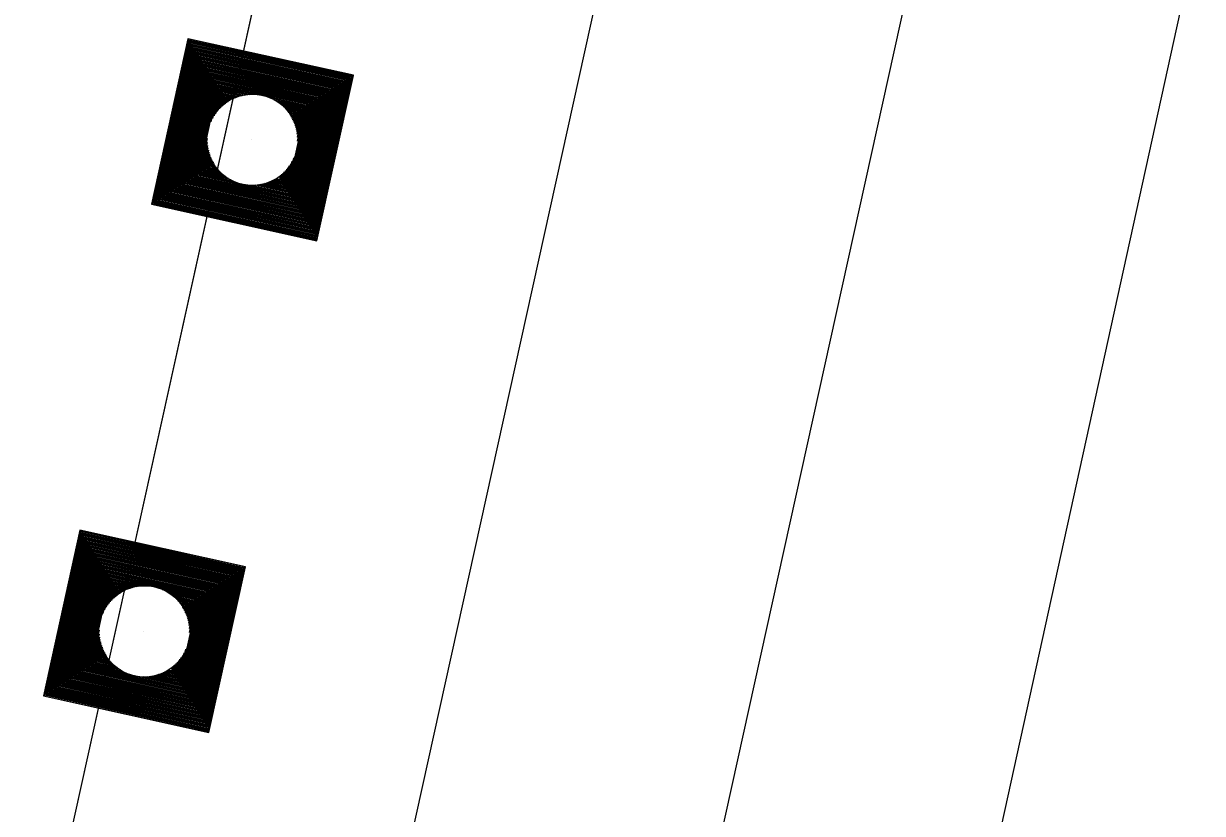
# Model space of a CAD drawing. Extents: x 14104283 to 14120882, y 8635219 to 8671666.
# Drawn here: x 14107781.67 to 14107828.52, y 8639017.7 to 8639049.09 of the extents above; entities that cross this region are included whole.
import ezdxf

# ---------------------------------------------------------------- set-up
doc = ezdxf.new("R2010")
doc.units = 0
for name, color, linetype in [('Default', 7, 'Continuous'), ('dsnCellElements', 7, 'Continuous'), ('dsnNonPlotable', 7, 'Continuous'), ('dsnPaintExistingEdgeLineRightWhite', 7, 'Continuous'), ('dsnPaintPlaceBrokenLineWhite', 7, 'Continuous'), ('dsnPaintRemoveDoubleCenterLineYellow', 7, 'Continuous'), ('dsnPaintRemoveEdgeLineWhite', 7, 'Continuous'), ('dsnShadingPaved', 7, 'Continuous'), ('dsnStdLabel', 7, 'Continuous')]:
    doc.layers.add(name, color=color, linetype=linetype)

msp = doc.modelspace()

# ---------------------------------------------------------------- linework, layer by layer
at = {"layer": 'Default'}
msp.add_line((14107796.128, 8639073.881), (14107763.781, 8638927.41), dxfattribs=at)
at = {"layer": 'dsnCellElements'}
for centre in [(14107790.767, 8639044.468), (14107786.476, 8639024.934)]:
    msp.add_circle(centre, 1.815, dxfattribs=at)
at = {"layer": 'dsnNonPlotable'}
for p, q in [((14107790.745, 8639044.473), (14107790.744, 8639044.469)), ((14107786.454, 8639024.939), (14107786.453, 8639024.935))]:
    msp.add_line(p, q, dxfattribs=at)
at = {"layer": 'dsnPaintExistingEdgeLineRightWhite'}
msp.add_line((14107468.786, 8637415.993), (14107828.524, 8639053.566), dxfattribs=at)
at = {"layer": 'dsnPaintPlaceBrokenLineWhite'}
msp.add_line((14107796.131, 8639073.894), (14107763.688, 8638926.99), dxfattribs=at)
at = {"layer": 'dsnPaintRemoveDoubleCenterLineYellow'}
msp.add_line((14107818.038, 8639056.041), (14107788.365, 8638921.68), dxfattribs=at)
at = {"layer": 'dsnPaintRemoveEdgeLineWhite'}
msp.add_line((14107806.275, 8639058.425), (14107776.644, 8638924.255), dxfattribs=at)
at = {"layer": 'dsnShadingPaved'}
msp.add_lwpolyline([(14107828.524, 8639053.566), (14107818.038, 8639056.041), (14107720.435, 8638614.092), (14107731.396, 8638611.426)], close=True, dxfattribs=at)
at = {"layer": 'dsnStdLabel'}
for points in [[(14107793.33, 8639040.452), (14107794.783, 8639047.031), (14107788.204, 8639048.485), (14107786.751, 8639041.905), (14107793.33, 8639040.452)], [(14107793.327, 8639040.453), (14107794.779, 8639047.029), (14107788.207, 8639048.48), (14107786.755, 8639041.908), (14107793.331, 8639040.455)], [(14107793.323, 8639040.453), (14107794.775, 8639047.026), (14107788.209, 8639048.476), (14107786.759, 8639041.911), (14107793.332, 8639040.459)], [(14107793.321, 8639040.61), (14107794.731, 8639046.998), (14107788.237, 8639048.433), (14107786.803, 8639041.938), (14107793.34, 8639040.494)], [(14107793.293, 8639040.653), (14107794.688, 8639046.971), (14107788.265, 8639048.389), (14107786.846, 8639041.966), (14107793.347, 8639040.53)], [(14107793.265, 8639040.697), (14107794.645, 8639046.943), (14107788.292, 8639048.346), (14107786.889, 8639041.993), (14107793.355, 8639040.565)], [(14107793.238, 8639040.74), (14107794.602, 8639046.915), (14107788.32, 8639048.303), (14107786.932, 8639042.021), (14107793.321, 8639040.61)], [(14107793.21, 8639040.783), (14107794.558, 8639046.888), (14107788.347, 8639048.26), (14107786.976, 8639042.049), (14107793.293, 8639040.653)], [(14107793.182, 8639040.826), (14107794.515, 8639046.86), (14107788.375, 8639048.216), (14107787.019, 8639042.076), (14107793.265, 8639040.697)], [(14107793.155, 8639040.87), (14107794.472, 8639046.833), (14107788.403, 8639048.173), (14107787.062, 8639042.104), (14107793.238, 8639040.74)], [(14107793.127, 8639040.913), (14107794.429, 8639046.805), (14107788.43, 8639048.13), (14107787.105, 8639042.131), (14107793.21, 8639040.783)], [(14107793.1, 8639040.956), (14107794.385, 8639046.777), (14107788.458, 8639048.086), (14107787.149, 8639042.159), (14107793.182, 8639040.826)], [(14107793.072, 8639041), (14107794.342, 8639046.75), (14107788.485, 8639048.043), (14107787.192, 8639042.187), (14107793.155, 8639040.87)], [(14107793.044, 8639041.043), (14107794.299, 8639046.722), (14107788.513, 8639048), (14107787.235, 8639042.214), (14107793.127, 8639040.913)], [(14107793.017, 8639041.086), (14107794.255, 8639046.695), (14107788.541, 8639047.957), (14107787.279, 8639042.242), (14107793.1, 8639040.956)], [(14107792.989, 8639041.129), (14107794.212, 8639046.667), (14107788.568, 8639047.913), (14107787.322, 8639042.27), (14107793.072, 8639041)], [(14107792.962, 8639041.173), (14107794.169, 8639046.639), (14107788.596, 8639047.87), (14107787.365, 8639042.297), (14107793.044, 8639041.043)], [(14107792.934, 8639041.216), (14107794.126, 8639046.612), (14107788.624, 8639047.827), (14107787.408, 8639042.325), (14107793.017, 8639041.086)], [(14107792.906, 8639041.259), (14107794.082, 8639046.584), (14107788.651, 8639047.784), (14107787.452, 8639042.352), (14107792.989, 8639041.129)], [(14107792.879, 8639041.302), (14107794.039, 8639046.556), (14107788.679, 8639047.74), (14107787.495, 8639042.38), (14107792.962, 8639041.173)], [(14107792.851, 8639041.346), (14107793.996, 8639046.529), (14107788.706, 8639047.697), (14107787.538, 8639042.408), (14107792.934, 8639041.216)], [(14107792.823, 8639041.389), (14107793.953, 8639046.501), (14107788.734, 8639047.654), (14107787.581, 8639042.435), (14107792.906, 8639041.259)], [(14107792.796, 8639041.432), (14107793.909, 8639046.474), (14107788.762, 8639047.61), (14107787.625, 8639042.463), (14107792.879, 8639041.302)], [(14107792.768, 8639041.476), (14107793.866, 8639046.446), (14107788.789, 8639047.567), (14107787.668, 8639042.49), (14107792.851, 8639041.346)], [(14107792.741, 8639041.519), (14107793.823, 8639046.418), (14107788.817, 8639047.524), (14107787.711, 8639042.518), (14107792.823, 8639041.389)], [(14107792.713, 8639041.562), (14107793.779, 8639046.391), (14107788.844, 8639047.481), (14107787.755, 8639042.546), (14107792.796, 8639041.432)], [(14107792.685, 8639041.605), (14107793.736, 8639046.363), (14107788.872, 8639047.437), (14107787.798, 8639042.573), (14107792.768, 8639041.476)], [(14107792.658, 8639041.649), (14107793.693, 8639046.335), (14107788.9, 8639047.394), (14107787.841, 8639042.601), (14107792.741, 8639041.519)], [(14107792.63, 8639041.692), (14107793.65, 8639046.308), (14107788.927, 8639047.351), (14107787.884, 8639042.629), (14107792.713, 8639041.562)], [(14107792.602, 8639041.735), (14107793.606, 8639046.28), (14107788.955, 8639047.308), (14107787.928, 8639042.656), (14107792.685, 8639041.605)], [(14107792.575, 8639041.779), (14107793.563, 8639046.253), (14107788.983, 8639047.264), (14107787.971, 8639042.684), (14107792.658, 8639041.649)], [(14107792.547, 8639041.822), (14107793.52, 8639046.225), (14107789.01, 8639047.221), (14107788.014, 8639042.711), (14107792.63, 8639041.692)], [(14107792.52, 8639041.865), (14107793.476, 8639046.197), (14107789.038, 8639047.178), (14107788.057, 8639042.739), (14107792.602, 8639041.735)], [(14107792.492, 8639041.908), (14107793.433, 8639046.17), (14107789.065, 8639047.134), (14107788.101, 8639042.767), (14107792.575, 8639041.779)], [(14107792.464, 8639041.952), (14107793.39, 8639046.142), (14107789.093, 8639047.091), (14107788.144, 8639042.794), (14107792.547, 8639041.822)], [(14107792.437, 8639041.995), (14107793.347, 8639046.115), (14107789.121, 8639047.048), (14107788.187, 8639042.822), (14107792.52, 8639041.865)], [(14107792.409, 8639042.038), (14107793.303, 8639046.087), (14107789.148, 8639047.005), (14107788.231, 8639042.85), (14107792.492, 8639041.908)], [(14107792.382, 8639042.081), (14107793.26, 8639046.059), (14107789.176, 8639046.961), (14107788.274, 8639042.877), (14107792.464, 8639041.952)], [(14107792.354, 8639042.125), (14107793.217, 8639046.032), (14107789.203, 8639046.918), (14107788.317, 8639042.905), (14107792.437, 8639041.995)], [(14107792.326, 8639042.168), (14107793.174, 8639046.004), (14107789.231, 8639046.875), (14107788.36, 8639042.932), (14107792.409, 8639042.038)], [(14107792.299, 8639042.211), (14107793.13, 8639045.976), (14107789.259, 8639046.832), (14107788.404, 8639042.96), (14107792.382, 8639042.081)], [(14107792.271, 8639042.255), (14107793.087, 8639045.949), (14107789.286, 8639046.788), (14107788.447, 8639042.988), (14107792.354, 8639042.125)], [(14107792.243, 8639042.298), (14107793.044, 8639045.921), (14107789.314, 8639046.745), (14107788.49, 8639043.015), (14107792.326, 8639042.168)], [(14107792.216, 8639042.341), (14107793, 8639045.894), (14107789.342, 8639046.702), (14107788.533, 8639043.043), (14107792.299, 8639042.211)], [(14107792.188, 8639042.384), (14107792.957, 8639045.866), (14107789.369, 8639046.658), (14107788.577, 8639043.07), (14107792.271, 8639042.255)], [(14107792.161, 8639042.428), (14107792.914, 8639045.838), (14107789.397, 8639046.615), (14107788.62, 8639043.098), (14107792.243, 8639042.298)], [(14107790.817, 8639046.264), (14107789.424, 8639046.572), (14107789.117, 8639045.18)], [(14107790.66, 8639046.262), (14107789.452, 8639046.529), (14107789.185, 8639045.321)], [(14107790.541, 8639046.251), (14107789.48, 8639046.485), (14107789.245, 8639045.424)], [(14107790.442, 8639046.236), (14107789.507, 8639046.442), (14107789.301, 8639045.507)], [(14107790.356, 8639046.217), (14107789.535, 8639046.399), (14107789.354, 8639045.578)], [(14107790.278, 8639046.197), (14107789.563, 8639046.356), (14107789.404, 8639045.64)], [(14107790.208, 8639046.176), (14107789.59, 8639046.312), (14107789.454, 8639045.695)], [(14107790.143, 8639046.153), (14107789.618, 8639046.269), (14107789.502, 8639045.744)], [(14107790.082, 8639046.129), (14107789.645, 8639046.226), (14107789.549, 8639045.789)], [(14107790.025, 8639046.105), (14107789.673, 8639046.182), (14107789.595, 8639045.83)], [(14107789.971, 8639046.079), (14107789.701, 8639046.139), (14107789.641, 8639045.868)], [(14107789.921, 8639046.053), (14107789.728, 8639046.096), (14107789.686, 8639045.903)], [(14107789.873, 8639046.027), (14107789.756, 8639046.053), (14107789.73, 8639045.936)], [(14107789.827, 8639046), (14107789.783, 8639046.009), (14107789.774, 8639045.966)], [(14107792.563, 8639044.418), (14107792.871, 8639045.811), (14107791.478, 8639046.118)], [(14107792.561, 8639044.575), (14107792.827, 8639045.783), (14107791.62, 8639046.05)], [(14107792.55, 8639044.694), (14107792.784, 8639045.756), (14107791.722, 8639045.99)], [(14107792.534, 8639044.793), (14107792.741, 8639045.728), (14107791.806, 8639045.934)], [(14107792.516, 8639044.879), (14107792.698, 8639045.7), (14107791.876, 8639045.882)], [(14107792.496, 8639044.957), (14107792.654, 8639045.673), (14107791.938, 8639045.831)], [(14107792.475, 8639045.027), (14107792.611, 8639045.645), (14107791.993, 8639045.781)], [(14107792.452, 8639045.093), (14107792.568, 8639045.617), (14107792.043, 8639045.733)], [(14107792.428, 8639045.153), (14107792.524, 8639045.59), (14107792.088, 8639045.686)], [(14107792.403, 8639045.21), (14107792.481, 8639045.562), (14107792.129, 8639045.64)], [(14107792.378, 8639045.264), (14107792.438, 8639045.535), (14107792.167, 8639045.594)], [(14107792.352, 8639045.314), (14107792.395, 8639045.507), (14107792.202, 8639045.55)], [(14107792.326, 8639045.362), (14107792.351, 8639045.479), (14107792.234, 8639045.505)], [(14107792.298, 8639045.408), (14107792.308, 8639045.452), (14107792.264, 8639045.461)], [(14107788.971, 8639044.518), (14107788.663, 8639043.126), (14107790.056, 8639042.818)], [(14107788.973, 8639044.361), (14107788.707, 8639043.153), (14107789.914, 8639042.887)], [(14107788.984, 8639044.243), (14107788.75, 8639043.181), (14107789.812, 8639042.946)], [(14107789, 8639044.144), (14107788.793, 8639043.209), (14107789.728, 8639043.002)], [(14107789.018, 8639044.057), (14107788.836, 8639043.236), (14107789.658, 8639043.055)], [(14107789.038, 8639043.98), (14107788.88, 8639043.264), (14107789.596, 8639043.106)], [(14107789.059, 8639043.909), (14107788.923, 8639043.291), (14107789.541, 8639043.155)], [(14107789.082, 8639043.844), (14107788.966, 8639043.319), (14107789.491, 8639043.203)], [(14107789.106, 8639043.783), (14107789.01, 8639043.347), (14107789.446, 8639043.25)], [(14107789.131, 8639043.726), (14107789.053, 8639043.374), (14107789.405, 8639043.297)], [(14107789.156, 8639043.673), (14107789.096, 8639043.402), (14107789.367, 8639043.342)], [(14107789.182, 8639043.622), (14107789.139, 8639043.429), (14107789.332, 8639043.387)], [(14107789.208, 8639043.574), (14107789.183, 8639043.457), (14107789.3, 8639043.431)], [(14107789.236, 8639043.528), (14107789.226, 8639043.485), (14107789.27, 8639043.475)], [(14107792.078, 8639042.557), (14107792.289, 8639043.513)], [(14107792.105, 8639042.514), (14107792.349, 8639043.616)], [(14107792.133, 8639042.471), (14107792.417, 8639043.757)], [(14107791.857, 8639042.904), (14107791.893, 8639043.068)], [(14107791.884, 8639042.86), (14107791.939, 8639043.106)], [(14107791.912, 8639042.817), (14107791.985, 8639043.147)], [(14107791.94, 8639042.774), (14107792.032, 8639043.192)], [(14107791.967, 8639042.731), (14107792.08, 8639043.242)], [(14107791.995, 8639042.687), (14107792.13, 8639043.297)], [(14107792.023, 8639042.644), (14107792.18, 8639043.359)], [(14107792.05, 8639042.601), (14107792.233, 8639043.43)], [(14107790.717, 8639042.672), (14107792.216, 8639042.341)], [(14107790.874, 8639042.675), (14107792.188, 8639042.384)], [(14107790.993, 8639042.686), (14107792.161, 8639042.428)], [(14107791.091, 8639042.701), (14107792.133, 8639042.471)], [(14107791.178, 8639042.719), (14107792.105, 8639042.514)], [(14107791.255, 8639042.739), (14107792.078, 8639042.557)], [(14107791.326, 8639042.761), (14107792.05, 8639042.601)], [(14107791.391, 8639042.783), (14107792.023, 8639042.644)], [(14107791.452, 8639042.807), (14107791.995, 8639042.687)], [(14107791.509, 8639042.832), (14107791.967, 8639042.731)], [(14107791.563, 8639042.857), (14107791.94, 8639042.774)], [(14107791.613, 8639042.883), (14107791.912, 8639042.817)], [(14107791.661, 8639042.91), (14107791.884, 8639042.86)], [(14107791.707, 8639042.937), (14107791.857, 8639042.904)], [(14107789.039, 8639020.918), (14107790.492, 8639027.497), (14107783.913, 8639028.95), (14107782.459, 8639022.371), (14107789.039, 8639020.918)], [(14107789.035, 8639020.918), (14107790.488, 8639027.494), (14107783.915, 8639028.946), (14107782.464, 8639022.374), (14107789.04, 8639020.921)], [(14107789.032, 8639020.919), (14107790.483, 8639027.492), (14107783.918, 8639028.942), (14107782.468, 8639022.376), (14107789.041, 8639020.925)], [(14107789.029, 8639021.076), (14107790.44, 8639027.464), (14107783.946, 8639028.898), (14107782.511, 8639022.404), (14107789.048, 8639020.96)], [(14107789.002, 8639021.119), (14107790.397, 8639027.436), (14107783.973, 8639028.855), (14107782.555, 8639022.432), (14107789.056, 8639020.996)], [(14107788.974, 8639021.162), (14107790.354, 8639027.409), (14107784.001, 8639028.812), (14107782.598, 8639022.459), (14107789.064, 8639021.031)], [(14107788.946, 8639021.206), (14107790.31, 8639027.381), (14107784.029, 8639028.769), (14107782.641, 8639022.487), (14107789.029, 8639021.076)], [(14107788.919, 8639021.249), (14107790.267, 8639027.354), (14107784.056, 8639028.725), (14107782.684, 8639022.514), (14107789.002, 8639021.119)], [(14107788.891, 8639021.292), (14107790.224, 8639027.326), (14107784.084, 8639028.682), (14107782.728, 8639022.542), (14107788.974, 8639021.162)], [(14107788.864, 8639021.336), (14107790.181, 8639027.298), (14107784.111, 8639028.639), (14107782.771, 8639022.57), (14107788.946, 8639021.206)], [(14107788.836, 8639021.379), (14107790.137, 8639027.271), (14107784.139, 8639028.596), (14107782.814, 8639022.597), (14107788.919, 8639021.249)], [(14107788.808, 8639021.422), (14107790.094, 8639027.243), (14107784.167, 8639028.552), (14107782.857, 8639022.625), (14107788.891, 8639021.292)], [(14107788.781, 8639021.465), (14107790.051, 8639027.216), (14107784.194, 8639028.509), (14107782.901, 8639022.652), (14107788.864, 8639021.336)], [(14107788.753, 8639021.509), (14107790.007, 8639027.188), (14107784.222, 8639028.466), (14107782.944, 8639022.68), (14107788.836, 8639021.379)], [(14107788.726, 8639021.552), (14107789.964, 8639027.16), (14107784.249, 8639028.422), (14107782.987, 8639022.708), (14107788.808, 8639021.422)], [(14107788.698, 8639021.595), (14107789.921, 8639027.133), (14107784.277, 8639028.379), (14107783.031, 8639022.735), (14107788.781, 8639021.465)], [(14107788.67, 8639021.638), (14107789.878, 8639027.105), (14107784.305, 8639028.336), (14107783.074, 8639022.763), (14107788.753, 8639021.509)], [(14107788.643, 8639021.682), (14107789.834, 8639027.077), (14107784.332, 8639028.293), (14107783.117, 8639022.791), (14107788.726, 8639021.552)], [(14107788.615, 8639021.725), (14107789.791, 8639027.05), (14107784.36, 8639028.249), (14107783.16, 8639022.818), (14107788.698, 8639021.595)], [(14107788.587, 8639021.768), (14107789.748, 8639027.022), (14107784.388, 8639028.206), (14107783.204, 8639022.846), (14107788.67, 8639021.638)], [(14107788.56, 8639021.812), (14107789.705, 8639026.995), (14107784.415, 8639028.163), (14107783.247, 8639022.873), (14107788.643, 8639021.682)], [(14107788.532, 8639021.855), (14107789.661, 8639026.967), (14107784.443, 8639028.12), (14107783.29, 8639022.901), (14107788.615, 8639021.725)], [(14107788.505, 8639021.898), (14107789.618, 8639026.939), (14107784.47, 8639028.076), (14107783.334, 8639022.929), (14107788.587, 8639021.768)], [(14107788.477, 8639021.941), (14107789.575, 8639026.912), (14107784.498, 8639028.033), (14107783.377, 8639022.956), (14107788.56, 8639021.812)], [(14107788.449, 8639021.985), (14107789.531, 8639026.884), (14107784.526, 8639027.99), (14107783.42, 8639022.984), (14107788.532, 8639021.855)], [(14107788.422, 8639022.028), (14107789.488, 8639026.857), (14107784.553, 8639027.946), (14107783.463, 8639023.012), (14107788.505, 8639021.898)], [(14107788.394, 8639022.071), (14107789.445, 8639026.829), (14107784.581, 8639027.903), (14107783.507, 8639023.039), (14107788.477, 8639021.941)], [(14107788.367, 8639022.114), (14107789.402, 8639026.801), (14107784.608, 8639027.86), (14107783.55, 8639023.067), (14107788.449, 8639021.985)], [(14107788.339, 8639022.158), (14107789.358, 8639026.774), (14107784.636, 8639027.817), (14107783.593, 8639023.094), (14107788.422, 8639022.028)], [(14107788.311, 8639022.201), (14107789.315, 8639026.746), (14107784.664, 8639027.773), (14107783.636, 8639023.122), (14107788.394, 8639022.071)], [(14107788.284, 8639022.244), (14107789.272, 8639026.718), (14107784.691, 8639027.73), (14107783.68, 8639023.15), (14107788.367, 8639022.114)], [(14107788.256, 8639022.288), (14107789.229, 8639026.691), (14107784.719, 8639027.687), (14107783.723, 8639023.177), (14107788.339, 8639022.158)], [(14107788.228, 8639022.331), (14107789.185, 8639026.663), (14107784.747, 8639027.644), (14107783.766, 8639023.205), (14107788.311, 8639022.201)], [(14107788.201, 8639022.374), (14107789.142, 8639026.636), (14107784.774, 8639027.6), (14107783.81, 8639023.232), (14107788.284, 8639022.244)], [(14107788.173, 8639022.417), (14107789.099, 8639026.608), (14107784.802, 8639027.557), (14107783.853, 8639023.26), (14107788.256, 8639022.288)], [(14107788.146, 8639022.461), (14107789.055, 8639026.58), (14107784.829, 8639027.514), (14107783.896, 8639023.288), (14107788.228, 8639022.331)], [(14107788.118, 8639022.504), (14107789.012, 8639026.553), (14107784.857, 8639027.47), (14107783.939, 8639023.315), (14107788.201, 8639022.374)], [(14107788.09, 8639022.547), (14107788.969, 8639026.525), (14107784.885, 8639027.427), (14107783.983, 8639023.343), (14107788.173, 8639022.417)], [(14107788.063, 8639022.59), (14107788.926, 8639026.497), (14107784.912, 8639027.384), (14107784.026, 8639023.371), (14107788.146, 8639022.461)], [(14107788.035, 8639022.634), (14107788.882, 8639026.47), (14107784.94, 8639027.341), (14107784.069, 8639023.398), (14107788.118, 8639022.504)], [(14107788.007, 8639022.677), (14107788.839, 8639026.442), (14107784.968, 8639027.297), (14107784.112, 8639023.426), (14107788.09, 8639022.547)], [(14107787.98, 8639022.72), (14107788.796, 8639026.415), (14107784.995, 8639027.254), (14107784.156, 8639023.453), (14107788.063, 8639022.59)], [(14107787.952, 8639022.764), (14107788.753, 8639026.387), (14107785.023, 8639027.211), (14107784.199, 8639023.481), (14107788.035, 8639022.634)], [(14107787.925, 8639022.807), (14107788.709, 8639026.359), (14107785.05, 8639027.168), (14107784.242, 8639023.509), (14107788.007, 8639022.677)], [(14107787.897, 8639022.85), (14107788.666, 8639026.332), (14107785.078, 8639027.124), (14107784.286, 8639023.536), (14107787.98, 8639022.72)], [(14107787.869, 8639022.893), (14107788.623, 8639026.304), (14107785.106, 8639027.081), (14107784.329, 8639023.564), (14107787.952, 8639022.764)], [(14107786.526, 8639026.73), (14107785.133, 8639027.038), (14107784.826, 8639025.645)], [(14107786.369, 8639026.728), (14107785.161, 8639026.994), (14107784.894, 8639025.787)], [(14107786.25, 8639026.717), (14107785.188, 8639026.951), (14107784.954, 8639025.889)], [(14107786.151, 8639026.701), (14107785.216, 8639026.908), (14107785.01, 8639025.973)], [(14107786.065, 8639026.683), (14107785.244, 8639026.865), (14107785.062, 8639026.043)], [(14107785.987, 8639026.663), (14107785.271, 8639026.821), (14107785.113, 8639026.105)], [(14107785.917, 8639026.642), (14107785.299, 8639026.778), (14107785.163, 8639026.16)], [(14107785.851, 8639026.619), (14107785.327, 8639026.735), (14107785.211, 8639026.21)], [(14107785.791, 8639026.595), (14107785.354, 8639026.691), (14107785.258, 8639026.255)], [(14107785.734, 8639026.57), (14107785.382, 8639026.648), (14107785.304, 8639026.296)], [(14107785.68, 8639026.545), (14107785.409, 8639026.605), (14107785.35, 8639026.334)], [(14107788.272, 8639024.884), (14107788.579, 8639026.277), (14107787.187, 8639026.584)], [(14107785.63, 8639026.519), (14107785.437, 8639026.562), (14107785.394, 8639026.369)], [(14107785.582, 8639026.493), (14107785.465, 8639026.518), (14107785.439, 8639026.401)], [(14107785.536, 8639026.465), (14107785.492, 8639026.475), (14107785.483, 8639026.431)], [(14107788.269, 8639025.041), (14107788.536, 8639026.249), (14107787.328, 8639026.516)], [(14107788.258, 8639025.16), (14107788.493, 8639026.221), (14107787.431, 8639026.456)], [(14107788.243, 8639025.259), (14107788.45, 8639026.194), (14107787.514, 8639026.4)], [(14107788.225, 8639025.345), (14107788.406, 8639026.166), (14107787.585, 8639026.347)], [(14107788.205, 8639025.423), (14107788.363, 8639026.138), (14107787.647, 8639026.297)], [(14107788.183, 8639025.493), (14107788.32, 8639026.111), (14107787.702, 8639026.247)], [(14107788.161, 8639025.558), (14107788.277, 8639026.083), (14107787.752, 8639026.199)], [(14107788.137, 8639025.619), (14107788.233, 8639026.056), (14107787.797, 8639026.152)], [(14107788.112, 8639025.676), (14107788.19, 8639026.028), (14107787.838, 8639026.106)], [(14107788.087, 8639025.73), (14107788.147, 8639026), (14107787.876, 8639026.06)], [(14107788.061, 8639025.78), (14107788.103, 8639025.973), (14107787.911, 8639026.015)], [(14107788.034, 8639025.828), (14107788.06, 8639025.945), (14107787.943, 8639025.971)], [(14107788.007, 8639025.874), (14107788.017, 8639025.918), (14107787.973, 8639025.927)], [(14107784.68, 8639024.984), (14107784.372, 8639023.591), (14107785.764, 8639023.284)], [(14107784.682, 8639024.827), (14107784.415, 8639023.619), (14107785.623, 8639023.352)], [(14107784.693, 8639024.708), (14107784.459, 8639023.647), (14107785.52, 8639023.412)], [(14107784.708, 8639024.61), (14107784.502, 8639023.674), (14107785.437, 8639023.468)], [(14107784.727, 8639024.523), (14107784.545, 8639023.702), (14107785.366, 8639023.521)], [(14107784.747, 8639024.446), (14107784.588, 8639023.73), (14107785.304, 8639023.571)], [(14107784.768, 8639024.375), (14107784.632, 8639023.757), (14107785.249, 8639023.621)], [(14107784.791, 8639024.31), (14107784.675, 8639023.785), (14107785.2, 8639023.669)], [(14107784.815, 8639024.249), (14107784.718, 8639023.812), (14107785.155, 8639023.716)], [(14107784.839, 8639024.192), (14107784.762, 8639023.84), (14107785.113, 8639023.762)], [(14107784.865, 8639024.138), (14107784.805, 8639023.868), (14107785.076, 8639023.808)], [(14107784.891, 8639024.088), (14107784.848, 8639023.895), (14107785.041, 8639023.853)], [(14107784.917, 8639024.04), (14107784.891, 8639023.923), (14107785.008, 8639023.897)], [(14107784.944, 8639023.994), (14107784.935, 8639023.951), (14107784.978, 8639023.941)], [(14107787.704, 8639023.153), (14107787.838, 8639023.763)], [(14107787.731, 8639023.11), (14107787.889, 8639023.825)], [(14107787.759, 8639023.067), (14107787.942, 8639023.895)], [(14107787.787, 8639023.023), (14107787.998, 8639023.979)], [(14107787.814, 8639022.98), (14107788.057, 8639024.081)], [(14107787.842, 8639022.937), (14107788.126, 8639024.223)], [(14107787.218, 8639023.298), (14107787.676, 8639023.196)], [(14107787.271, 8639023.323), (14107787.648, 8639023.24)], [(14107787.322, 8639023.349), (14107787.621, 8639023.283)], [(14107787.37, 8639023.375), (14107787.593, 8639023.326)], [(14107787.416, 8639023.403), (14107787.566, 8639023.369)], [(14107787.566, 8639023.369), (14107787.602, 8639023.534)], [(14107787.593, 8639023.326), (14107787.647, 8639023.572)], [(14107787.621, 8639023.283), (14107787.694, 8639023.613)], [(14107787.648, 8639023.24), (14107787.741, 8639023.658)], [(14107787.676, 8639023.196), (14107787.789, 8639023.708)], [(14107786.426, 8639023.138), (14107787.925, 8639022.807)], [(14107786.583, 8639023.14), (14107787.897, 8639022.85)], [(14107786.701, 8639023.151), (14107787.869, 8639022.893)], [(14107786.8, 8639023.167), (14107787.842, 8639022.937)], [(14107786.887, 8639023.185), (14107787.814, 8639022.98)], [(14107786.964, 8639023.205), (14107787.787, 8639023.023)], [(14107787.035, 8639023.226), (14107787.759, 8639023.067)], [(14107787.1, 8639023.249), (14107787.731, 8639023.11)], [(14107787.161, 8639023.273), (14107787.704, 8639023.153)]]:
    msp.add_lwpolyline(points, dxfattribs=at)

doc.saveas('drawing.dxf')
